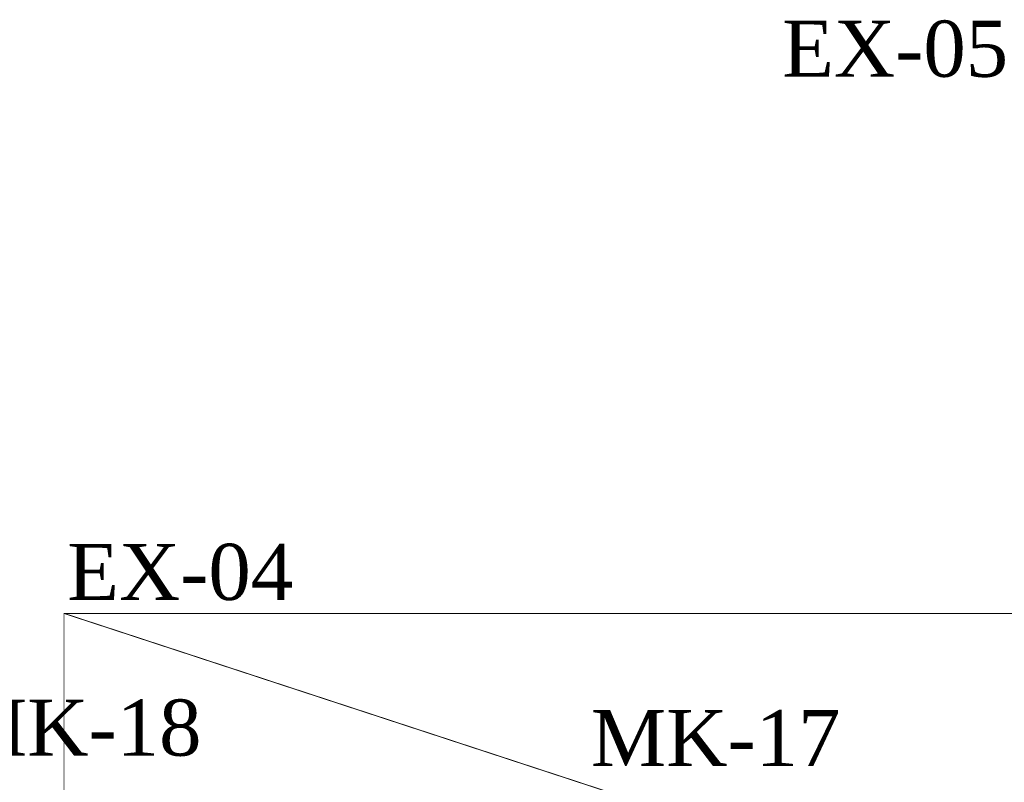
# Model space of a CAD drawing. Extents: x 3940905 to 4145695, y 925352 to 1109797.
# Tile 355 of 656: x 3982121 to 3983208, y 1100284 to 1101126. Entities that reach past the tile are written whole.
import ezdxf

# ---------------------------------------------------------------- set-up
doc = ezdxf.new("R2010")
doc.units = 0
doc.header["$LTSCALE"] = 750
doc.header["$MEASUREMENT"] = 0
doc.linetypes.add('DASHED', pattern=[0.75, 0.5, -0.25])
doc.layers.add('CKD-Hood', color=1, linetype='CONTINUOUS')
doc.layers.add('PDF_A - TEXT', color=7, linetype='CONTINUOUS')
doc.styles.add('CKD_Dimension Text', font='BOOKOS.TTF')

msp = doc.modelspace()

# ---------------------------------------------------------------- linework, layer by layer
at = {"layer": 'CKD-Hood', "linetype": 'DASHED', "const_width": 1}
msp.add_lwpolyline([(3982169.9, 1100470.1), (3985369.9, 1100470.1), (3985369.9, 1099420.1), (3982169.9, 1099420.1), (3982169.9, 1100470.1), (3985369.9, 1099420.1), (3982169.9, 1099420.1), (3985369.9, 1100470.1)], dxfattribs=at)

# ---------------------------------------------------------------- texts
at = {"layer": 'PDF_A - TEXT', "attachment_point": 1, "style": 'CKD_Dimension Text'}
for s, insert, char_height, width in [('EX-05', (3982962.8, 1101124.8, 7.6), 61.96, 784.973), ('EX-04', (3982173.4, 1100546.9, 7.6), 61.96, 784.973), ('MK-18', (3982046.1, 1100374.9), 61.96, 1204.096), ('\\pxqc;MK-17', (3982287.3, 1100363.4), 61.963, 1204.096)]:
    msp.add_mtext(s, dxfattribs=dict(at, insert=insert, char_height=char_height, width=width))

doc.saveas('drawing.dxf')
